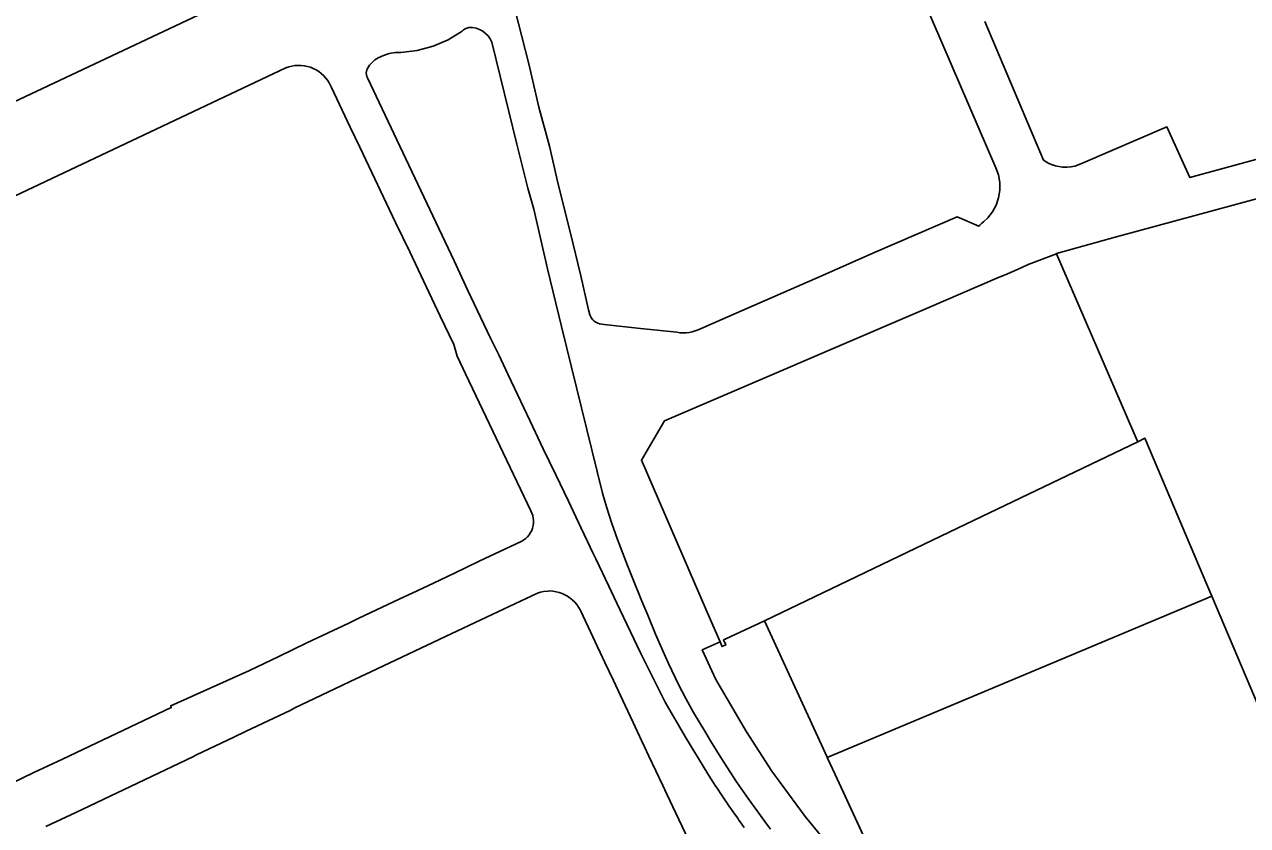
# Model space of a CAD drawing. Extents: x 598968 to 613553, y 4409678 to 4430833.
# Drawn here: x 606652.7 to 606998.6, y 4415894.2 to 4416120.7 of the extents above; entities that cross this region are included whole.
import ezdxf

# ---------------------------------------------------------------- set-up
doc = ezdxf.new("R2010")
doc.units = 0
doc.layers.add('1', color=7, linetype='Continuous')
doc.layers.add('Polígon industrial de Maó (naus i rafals) - ANNEX III D', color=7, linetype='Continuous')

msp = doc.modelspace()

# ---------------------------------------------------------------- linework, layer by layer
at = {"layer": '1'}
for points in [[(606891.8081, 4416162.6913), (606927.3842, 4416080.1776), (606928.1088, 4416078.1311), (606928.4853, 4416075.993), (606928.5035, 4416073.8222), (606928.1627, 4416071.6782), (606927.4724, 4416069.6199), (606926.4515, 4416067.7039), (606925.1281, 4416065.983), (606923.9081, 4416064.888), (606923.4581, 4416064.483), (606922.8336, 4416063.9225), (606922.5962, 4416063.7093), (606922.5935, 4416063.5802), (606922.5781, 4416063.693), (606916.4535, 4416066.2705), (606893.2185, 4416056.3525), (606877.6887, 4416049.3823), (606855.419, 4416039.7321), (606843.1991, 4416034.3819), (606842.3791, 4416034.0519), (606841.5291, 4416033.7919), (606840.6591, 4416033.6119), (606839.7791, 4416033.5019), (606838.0091, 4416033.5418), (606837.1391, 4416033.6818), (606826.8793, 4416034.6916), (606816.5694, 4416035.8914), (606815.3294, 4416036.0714), (606814.7894, 4416036.2414), (606814.2851, 4416036.4931), (606813.8197, 4416036.8112), (606813.4019, 4416037.1896), (606813.0394, 4416037.6214), (606812.5194, 4416038.6213), (606812.1794, 4416039.9613), (606809.9994, 4416049.6211), (606807.0594, 4416061.6609), (606803.5794, 4416075.5107), (606801.0994, 4416086.2406), (606798.1394, 4416097.2904), (606795.3093, 4416109.5402), (606790.3594, 4416128.8145)], [(606790.3594, 4416128.8145), (606795.3093, 4416109.5402), (606798.1394, 4416097.2904), (606801.0994, 4416086.2406), (606803.5794, 4416075.5107), (606807.0594, 4416061.6609), (606809.9994, 4416049.6211), (606812.1794, 4416039.9613), (606812.5194, 4416038.6213), (606813.0394, 4416037.6214), (606813.4019, 4416037.1896), (606813.8197, 4416036.8112), (606814.2851, 4416036.4931), (606814.7894, 4416036.2414), (606815.3294, 4416036.0714), (606816.5694, 4416035.8914), (606826.8793, 4416034.6916), (606837.1391, 4416033.6818), (606838.0091, 4416033.5418), (606839.7791, 4416033.5019), (606840.6591, 4416033.6119), (606841.5291, 4416033.7919), (606842.3791, 4416034.0519), (606843.1991, 4416034.3819), (606855.419, 4416039.7321), (606877.6887, 4416049.3823), (606893.2185, 4416056.3525), (606916.4535, 4416066.2705), (606922.5781, 4416063.693), (606922.5935, 4416063.5802), (606922.5962, 4416063.7093), (606922.8336, 4416063.9225), (606923.4581, 4416064.483), (606923.9081, 4416064.888), (606925.1281, 4416065.983), (606926.4515, 4416067.7039), (606927.4724, 4416069.6199), (606928.1627, 4416071.6782), (606928.5035, 4416073.8222), (606928.4853, 4416075.993), (606928.1088, 4416078.1311), (606927.3842, 4416080.1776), (606891.8081, 4416162.6913)], [(606714.9936, 4416129.6429), (606603.6249, 4416077.1617)], [(606856.24, 4415893.6677), (606855.0483, 4415895.2995), (606854.7278, 4415895.7521), (606854.3687, 4415896.2627), (606853.4978, 4415897.4955), (606852.6131, 4415898.7588), (606851.8774, 4415899.7962), (606851.167, 4415900.8052), (606850.6995, 4415901.4859), (606850.3653, 4415901.9965), (606849.5856, 4415903.1718), (606848.7204, 4415904.4957), (606848.0402, 4415905.519), (606847.5733, 4415906.2365), (606846.6693, 4415907.6079), (606845.9144, 4415908.8189), (606839.6288, 4415919.1545), (606833.8529, 4415929.1008), (606826.8882, 4415943.0416), (606824.0808, 4415948.9957), (606820.2282, 4415957.0826), (606817.9214, 4415961.9265), (606814.2751, 4415969.5832), (606813.423, 4415971.3293), (606811.8518, 4415974.501), (606810.0239, 4415978.4737), (606806.492, 4415985.9093), (606802.9474, 4415993.3614), (606799.3949, 4416000.7373), (606795.707, 4416008.4914), (606792.0744, 4416016.0254), (606789.4687, 4416021.5989), (606786.8096, 4416027.2922), (606784.488, 4416032.0208), (606777.9202, 4416045.6689), (606774.1497, 4416053.881), (606766.4635, 4416070.1138), (606758.8204, 4416086.2602), (606749.6234, 4416105.5657), (606749.4579, 4416105.9969), (606749.3613, 4416106.4486), (606749.336, 4416106.9099), (606749.3826, 4416107.3695), (606749.5001, 4416107.8162), (606749.6855, 4416108.2393), (606750.2597, 4416109.1473), (606750.9596, 4416109.9622), (606751.7705, 4416110.6669), (606752.6751, 4416111.2463), (606754.2142, 4416111.9544), (606755.8327, 4416112.4551), (606757.5028, 4416112.7397), (606758.3158, 4416112.7867), (606759.1297, 4416112.7596), (606763.7353, 4416113.3071), (606768.2127, 4416114.5175), (606772.4671, 4416116.3649), (606776.408, 4416118.8104), (606776.8195, 4416119.1701), (606777.2835, 4416119.4588), (606777.7881, 4416119.6688), (606778.3199, 4416119.7947), (606778.865, 4416119.8332), (606779.4092, 4416119.7833), (606780.4066, 4416119.6003), (606781.3635, 4416119.2648), (606782.2567, 4416118.785), (606783.0647, 4416118.1723), (606783.7678, 4416117.4417), (606784.3491, 4416116.6109), (606784.7944, 4416115.6999), (606791.8845, 4416086.8854), (606794.9695, 4416074.3906), (606796.6995, 4416068.4507), (606800.5695, 4416051.6109), (606804.5195, 4416035.3012), (606810.1645, 4416012.3016), (606816.1646, 4415988.177), (606816.7596, 4415985.892), (606817.3496, 4415984.022), (606818.7246, 4415979.8521), (606820.4096, 4415975.0822), (606823.2346, 4415967.6823), (606824.5461, 4415964.4222), (606827.2896, 4415957.6025), (606828.9145, 4415953.6376), (606831.1245, 4415948.3477), (606833.5945, 4415942.7128), (606834.8295, 4415939.9728), (606837.7045, 4415933.9129), (606839.6795, 4415930.098), (606841.8745, 4415926.2131), (606845.3295, 4415920.3832), (606846.7195, 4415918.1183), (606849.6045, 4415913.4734), (606854.0295, 4415906.6035), (606857.2895, 4415901.8537), (606862.0195, 4415895.3138), (606863.6095, 4415893.1839)], [(606863.6095, 4415893.1839), (606862.0195, 4415895.3138), (606857.2895, 4415901.8537), (606854.0295, 4415906.6035), (606849.6045, 4415913.4734), (606846.7195, 4415918.1183), (606845.3295, 4415920.3832), (606841.8745, 4415926.2131), (606839.6795, 4415930.098), (606837.7045, 4415933.9129), (606834.8295, 4415939.9728), (606833.5945, 4415942.7128), (606831.1245, 4415948.3477), (606828.9145, 4415953.6376), (606827.2896, 4415957.6025), (606824.5461, 4415964.4222), (606823.2346, 4415967.6823), (606820.4096, 4415975.0822), (606818.7246, 4415979.8521), (606817.3496, 4415984.022), (606816.7596, 4415985.892), (606816.1646, 4415988.177), (606810.1645, 4416012.3016), (606804.5195, 4416035.3012), (606800.5695, 4416051.6109), (606796.6995, 4416068.4507), (606794.9695, 4416074.3906), (606791.8845, 4416086.8854), (606784.7944, 4416115.6999), (606784.3491, 4416116.6109), (606783.7678, 4416117.4417), (606783.0647, 4416118.1723), (606782.2567, 4416118.785), (606781.3635, 4416119.2648), (606780.4066, 4416119.6003), (606779.4092, 4416119.7833), (606778.865, 4416119.8332), (606778.3199, 4416119.7947), (606777.7881, 4416119.6688), (606777.2835, 4416119.4588), (606776.8195, 4416119.1701), (606776.408, 4416118.8104), (606772.4671, 4416116.3649), (606768.2127, 4416114.5175), (606763.7353, 4416113.3071), (606759.1297, 4416112.7596), (606758.3158, 4416112.7867), (606757.5028, 4416112.7397), (606755.8327, 4416112.4551), (606754.2142, 4416111.9544), (606752.6751, 4416111.2463), (606751.7705, 4416110.6669), (606750.9596, 4416109.9622), (606750.2597, 4416109.1473), (606749.6855, 4416108.2393), (606749.5001, 4416107.8162), (606749.3826, 4416107.3695), (606749.336, 4416106.9099), (606749.3613, 4416106.4486), (606749.4579, 4416105.9969), (606749.6234, 4416105.5657), (606758.8204, 4416086.2602), (606766.4635, 4416070.1138), (606774.1497, 4416053.881), (606777.9202, 4416045.6689), (606784.488, 4416032.0208), (606786.8096, 4416027.2922), (606789.4687, 4416021.5989), (606792.0744, 4416016.0254), (606795.707, 4416008.4914), (606799.3949, 4416000.7373), (606802.9474, 4415993.3614), (606806.492, 4415985.9093), (606810.0239, 4415978.4737), (606811.8518, 4415974.501), (606813.423, 4415971.3293), (606814.2751, 4415969.5832), (606817.9214, 4415961.9265), (606820.2282, 4415957.0826), (606824.0808, 4415948.9957), (606826.8882, 4415943.0416), (606833.8529, 4415929.1008), (606839.6288, 4415919.1545), (606845.9144, 4415908.8189), (606846.6693, 4415907.6079), (606847.5733, 4415906.2365), (606848.0402, 4415905.519), (606848.7204, 4415904.4957), (606849.5856, 4415903.1718), (606850.3653, 4415901.9965), (606850.6995, 4415901.4859), (606851.167, 4415900.8052), (606851.8774, 4415899.7962), (606852.6131, 4415898.7588), (606853.4978, 4415897.4955), (606854.3687, 4415896.2627), (606854.7278, 4415895.7521), (606855.0483, 4415895.2995), (606856.24, 4415893.6677)], [(607020.9505, 4416087.9687), (606982.201, 4416077.4282), (606975.741, 4416091.7379), (606952.0802, 4416081.5963), (606950.4478, 4416080.8902), (606949.7093, 4416080.6458), (606948.5976, 4416080.4193), (606947.5314, 4416080.3175), (606946.2348, 4416080.3507), (606944.243, 4416080.7053), (606943.3969, 4416080.9876), (606942.3914, 4416081.4174), (606940.8815, 4416082.3374), (606924.2215, 4416121.5266)], [(606644.5646, 4416069.7025), (606726.6136, 4416108.3834), (606727.4436, 4416108.6834), (606728.2936, 4416108.9034), (606729.1636, 4416109.0534), (606730.0436, 4416109.1134), (606730.9236, 4416109.1034), (606731.8036, 4416109.0135), (606732.6736, 4416108.8435), (606733.5236, 4416108.5935), (606734.3435, 4416108.2635), (606735.1235, 4416107.8635), (606735.8735, 4416107.4035), (606736.5835, 4416106.8636), (606737.2335, 4416106.2736), (606737.8335, 4416105.6236), (606738.3635, 4416104.9136), (606738.8335, 4416104.1636), (606739.2335, 4416103.3836), (606739.4435, 4416102.8936), (606744.8035, 4416091.6439), (606747.4735, 4416086.034), (606757.6335, 4416064.7044), (606761.6135, 4416056.3645), (606770.2335, 4416038.2349), (606774.0835, 4416030.1751), (606774.9935, 4416026.8951), (606777.3635, 4416021.9352), (606788.0434, 4415999.5456), (606795.8734, 4415983.136), (606796.1734, 4415982.486), (606796.3934, 4415981.816), (606796.5434, 4415981.126), (606796.6134, 4415980.416), (606796.6134, 4415979.706), (606796.5234, 4415979.006), (606796.3534, 4415978.316), (606796.1134, 4415977.656), (606795.7934, 4415977.016), (606795.4035, 4415976.426), (606794.9535, 4415975.876), (606794.4435, 4415975.386), (606793.8835, 4415974.946), (606793.2735, 4415974.586), (606793.1435, 4415974.516), (606781.2836, 4415968.9059), (606774.2537, 4415965.5758), (606768.3238, 4415962.7657), (606762.2638, 4415959.8957), (606758.8539, 4415958.2856), (606747.044, 4415952.7055), (606744.414, 4415951.4554), (606732.5442, 4415945.8353), (606724.6143, 4415942.0052), (606716.3143, 4415937.9951), (606694.0146, 4415928.0749), (606694.1446, 4415927.5349), (606684.4448, 4415922.9548), (606663.375, 4415912.9945), (606655.2851, 4415909.1644), (606633.1953, 4415898.5342)], [(606881.7564, 4415886.6869), (606873.4693, 4415896.734), (606864.0394, 4415909.5937), (606856.8294, 4415920.7034), (606848.1594, 4415935.4931), (606844.3294, 4415943.843), (606849.3731, 4415946.1081), (606847.3293, 4415950.8529), (606845.4293, 4415955.2228), (606827.1466, 4415997.5381), (606833.6927, 4416008.5977), (606907.7911, 4416040.3836), (606927.6517, 4416048.9872), (606930.719, 4416050.1838), (606932.1854, 4416050.8292), (606934.5225, 4416051.9127), (606936.5162, 4416052.7995), (606944.5388, 4416055.8389), (606944.4979, 4416055.9334), (606961.158, 4416060.5288), (607029.9818, 4416079.2197)], [(606658.7351, 4415893.8947), (606667.185, 4415897.8748), (606669.195, 4415898.8248), (606700.3146, 4415913.6751), (606701.3346, 4415914.1651), (606711.8645, 4415919.1853), (606715.1844, 4415920.7653), (606716.9244, 4415921.6053), (606727.7543, 4415926.7754), (606729.1643, 4415927.4455), (606742.4241, 4415933.7756), (606744.7541, 4415934.8856), (606750.584, 4415937.6657), (606771.7438, 4415947.6459), (606783.3037, 4415953.1061), (606786.5536, 4415954.6361), (606797.7935, 4415959.9462), (606798.6335, 4415960.2063), (606799.4935, 4415960.3863), (606800.7535, 4415960.5063), (606801.2534, 4415960.5163), (606802.1334, 4415960.4663), (606803.0034, 4415960.3263), (606803.8634, 4415960.1164), (606804.7034, 4415959.8264), (606805.5034, 4415959.4664), (606806.2734, 4415959.0264), (606807.3434, 4415958.2364), (606807.533, 4415958.0587), (606808.3034, 4415957.3365), (606808.8634, 4415956.6565), (606809.7934, 4415955.1565), (606809.9834, 4415954.7865), (606816.7933, 4415940.3368), (606819.2033, 4415935.2369), (606822.5233, 4415928.187), (606824.8133, 4415923.3271), (606827.1933, 4415918.2872), (606828.0333, 4415916.4973), (606829.2833, 4415913.8473), (606833.2233, 4415905.4975), (606834.3733, 4415903.0675), (606842.0432, 4415886.8177)], [(606898.7379, 4415872.3678), (606881.9616, 4415908.6047), (606898.2179, 4415873.3372)]]:
    msp.add_lwpolyline(points, dxfattribs=at)
for points in [[(607110.2065, 4415911.3281), (607113.6664, 4415918.778), (607097.3761, 4415958.2595), (607092.0499, 4415970.4635), (607081.6516, 4415995.586), (607073.4465, 4416015.6662), (607067.4679, 4416030.4889), (607051.7237, 4416069.9827), (607045.5148, 4416075.7828), (607037.7337, 4416078.941), (607029.9818, 4416079.2197), (606961.158, 4416060.5288), (606944.4979, 4416055.9334), (606944.5388, 4416055.8389), (606966.1493, 4416005.9008), (606967.0993, 4416003.7062), (606967.5236, 4416002.7249), (606967.5503, 4416002.6632), (606967.5525, 4416002.6581), (606969.5631, 4416003.7024), (606987.0791, 4415962.388), (606988.5066, 4415959.0211), (607020.7361, 4415883.0016), (607023.4212, 4415876.6782)], [(606967.5503, 4416002.6632), (606967.5236, 4416002.7249), (606967.0993, 4416003.7062), (606966.1493, 4416005.9008), (606944.5388, 4416055.8389), (606936.5162, 4416052.7995), (606934.5225, 4416051.9127), (606932.1854, 4416050.8292), (606930.719, 4416050.1838), (606927.6517, 4416048.9872), (606907.7911, 4416040.3836), (606833.6927, 4416008.5977), (606827.1466, 4415997.5381), (606845.4293, 4415955.2228), (606847.3293, 4415950.8529), (606849.3731, 4415946.1081), (606849.7456, 4415945.2432), (606849.9158, 4415944.8253), (606850.9934, 4415945.2746), (606850.9751, 4415945.3178), (606850.4017, 4415946.6938), (606851.0275, 4415946.9928), (606861.9105, 4415952.1049), (606918.9351, 4415979.4366)], [(606988.5066, 4415959.0211), (606987.0791, 4415962.388), (606969.5631, 4416003.7024), (606967.5525, 4416002.6581), (606967.5503, 4416002.6632), (606918.9351, 4415979.4366), (606861.9105, 4415952.1049), (606879.6721, 4415913.5716), (606879.704, 4415913.5024), (606879.7162, 4415913.4759)], [(607023.4212, 4415876.6782), (607020.7361, 4415883.0016), (606988.5066, 4415959.0211), (606879.7162, 4415913.4759), (606879.7081, 4415913.4723), (606881.9616, 4415908.6047), (606898.7379, 4415872.3678), (606903.4141, 4415867.7979), (606908.0976, 4415863.9135), (606912.2966, 4415860.954), (606917.6078, 4415857.6237), (606923.2977, 4415856.1838), (606931.8776, 4415856.454), (606938.8975, 4415855.3341), (606946.6975, 4415852.9143), (606954.7074, 4415852.2644), (606959.4073, 4415852.136), (606961.6873, 4415852.1346), (606964.5272, 4415851.7146), (606966.8572, 4415852.0547), (607023.4535, 4415876.5942), (607023.4564, 4415876.5954)], [(606879.7162, 4415913.4759), (606879.704, 4415913.5024), (606879.6721, 4415913.5716), (606861.9105, 4415952.1049), (606851.0275, 4415946.9928), (606850.4017, 4415946.6938), (606850.9751, 4415945.3178), (606850.9934, 4415945.2746), (606849.9158, 4415944.8253), (606849.7456, 4415945.2432), (606849.3731, 4415946.1081), (606844.3294, 4415943.843), (606848.1594, 4415935.4931), (606856.8294, 4415920.7034), (606864.0394, 4415909.5937), (606873.4693, 4415896.734), (606881.7564, 4415886.6869), (606890.4292, 4415876.9144), (606893.2592, 4415873.9645), (606895.2092, 4415872.7246), (606896.5125, 4415872.2034), (606898.2179, 4415873.3372), (606881.9616, 4415908.6047), (606879.7081, 4415913.4723)]]:
    msp.add_lwpolyline(points, close=True, dxfattribs=at)
at = {"layer": 'Polígon industrial de Maó (naus i rafals) - ANNEX III D'}
for points in [[(606603.6249, 4416077.1617), (606714.9936, 4416129.6429)], [(606924.2215, 4416121.5266), (606940.8815, 4416082.3374), (606942.3914, 4416081.4174), (606943.3969, 4416080.9876), (606944.243, 4416080.7053), (606946.2348, 4416080.3507), (606947.5314, 4416080.3175), (606948.5976, 4416080.4193), (606949.7093, 4416080.6458), (606950.4478, 4416080.8902), (606952.0802, 4416081.5963), (606975.741, 4416091.7379), (606982.201, 4416077.4282), (607020.9505, 4416087.9687)], [(606633.1953, 4415898.5342), (606655.2851, 4415909.1644), (606663.375, 4415912.9945), (606684.4448, 4415922.9548), (606694.1446, 4415927.5349), (606694.0146, 4415928.0749), (606716.3143, 4415937.9951), (606724.6143, 4415942.0052), (606732.5442, 4415945.8353), (606744.414, 4415951.4554), (606747.044, 4415952.7055), (606758.8539, 4415958.2856), (606762.2638, 4415959.8957), (606768.3238, 4415962.7657), (606774.2537, 4415965.5758), (606781.2836, 4415968.9059), (606793.1435, 4415974.516), (606793.2735, 4415974.586), (606793.8835, 4415974.946), (606794.4435, 4415975.386), (606794.9535, 4415975.876), (606795.4035, 4415976.426), (606795.7934, 4415977.016), (606796.1134, 4415977.656), (606796.3534, 4415978.316), (606796.5234, 4415979.006), (606796.6134, 4415979.706), (606796.6134, 4415980.416), (606796.5434, 4415981.126), (606796.3934, 4415981.816), (606796.1734, 4415982.486), (606795.8734, 4415983.136), (606788.0434, 4415999.5456), (606777.3635, 4416021.9352), (606774.9935, 4416026.8951), (606774.0835, 4416030.1751), (606770.2335, 4416038.2349), (606761.6135, 4416056.3645), (606757.6335, 4416064.7044), (606747.4735, 4416086.034), (606744.8035, 4416091.6439), (606739.4435, 4416102.8936), (606739.2335, 4416103.3836), (606738.8335, 4416104.1636), (606738.3635, 4416104.9136), (606737.8335, 4416105.6236), (606737.2335, 4416106.2736), (606736.5835, 4416106.8636), (606735.8735, 4416107.4035), (606735.1235, 4416107.8635), (606734.3435, 4416108.2635), (606733.5236, 4416108.5935), (606732.6736, 4416108.8435), (606731.8036, 4416109.0135), (606730.9236, 4416109.1034), (606730.0436, 4416109.1134), (606729.1636, 4416109.0534), (606728.2936, 4416108.9034), (606727.4436, 4416108.6834), (606726.6136, 4416108.3834), (606644.5646, 4416069.7025)], [(606842.0432, 4415886.8177), (606834.3733, 4415903.0675), (606833.2233, 4415905.4975), (606829.2833, 4415913.8473), (606828.0333, 4415916.4973), (606827.1933, 4415918.2872), (606824.8133, 4415923.3271), (606822.5233, 4415928.187), (606819.2033, 4415935.2369), (606816.7933, 4415940.3368), (606809.9834, 4415954.7865), (606809.7934, 4415955.1565), (606808.8634, 4415956.6565), (606808.3034, 4415957.3365), (606807.533, 4415958.0587), (606807.3434, 4415958.2364), (606806.2734, 4415959.0264), (606805.5034, 4415959.4664), (606804.7034, 4415959.8264), (606803.8634, 4415960.1164), (606803.0034, 4415960.3263), (606802.1334, 4415960.4663), (606801.2534, 4415960.5163), (606800.7535, 4415960.5063), (606799.4935, 4415960.3863), (606798.6335, 4415960.2063), (606797.7935, 4415959.9462), (606786.5536, 4415954.6361), (606783.3037, 4415953.1061), (606771.7438, 4415947.6459), (606750.584, 4415937.6657), (606744.7541, 4415934.8856), (606742.4241, 4415933.7756), (606729.1643, 4415927.4455), (606727.7543, 4415926.7754), (606716.9244, 4415921.6053), (606715.1844, 4415920.7653), (606711.8645, 4415919.1853), (606701.3346, 4415914.1651), (606700.3146, 4415913.6751), (606669.195, 4415898.8248), (606667.185, 4415897.8748), (606658.7351, 4415893.8947)]]:
    msp.add_lwpolyline(points, dxfattribs=at)

doc.saveas('drawing.dxf')
